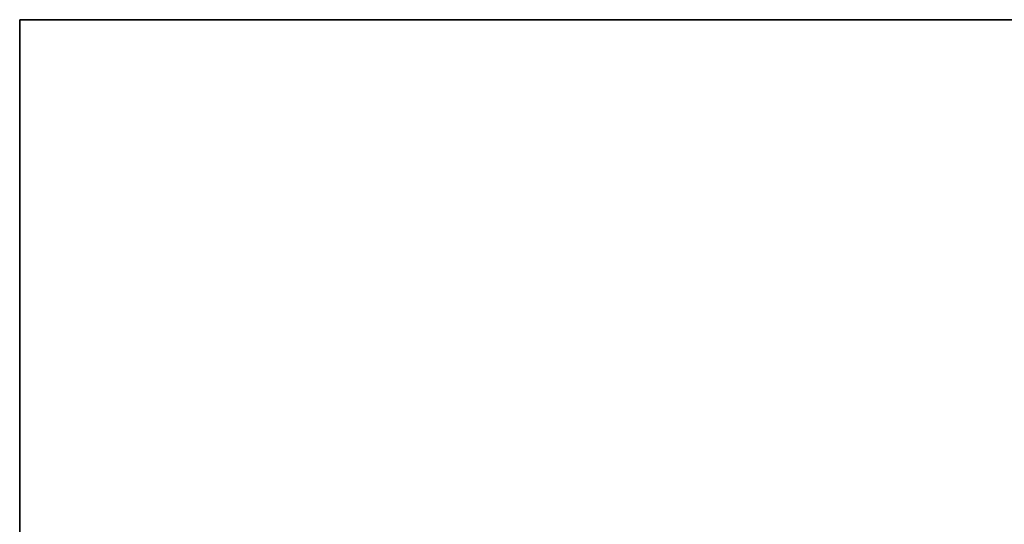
# Model space of a CAD drawing. Extents: x -0.3 to 41.3, y 0 to 17.8.
# Tile 587 of 625: x 30.571 to 31.286, y 17.395 to 17.762. Entities that reach past the tile are written whole.
import ezdxf

# ---------------------------------------------------------------- set-up
doc = ezdxf.new("R2010")
doc.units = 0
doc.header["$MEASUREMENT"] = 0
doc.layers.add('S3', color=7, linetype='Continuous')

msp = doc.modelspace()

# ---------------------------------------------------------------- linework, layer by layer
at = {"layer": 'S3', "color": 253, "true_color": 0xca95bd}
for points, invisible_edges in [([(30.57064, 16.56191, 195.60001), (31.57064, 16.56191, 195.60001), (31.57064, 17.76191, 195.60001)], 12), ([(30.57064, 16.56191, 195.10001), (31.57064, 16.56191, 195.10001), (31.57064, 17.76191, 195.10001)], 12), ([(30.57064, 16.56191, 195.60001), (31.57064, 17.76191, 195.60001), (30.57064, 17.76191, 195.60001)], 9), ([(30.57064, 16.56191, 195.10001), (31.57064, 17.76191, 195.10001), (30.57064, 17.76191, 195.10001)], 9)]:
    msp.add_3dface(points, dxfattribs=dict(at, invisible_edges=invisible_edges))
for points in [[(31.57064, 17.76191, 195.60001), (30.57064, 17.76191, 195.60001), (30.57064, 17.76191, 195.10001), (31.57064, 17.76191, 195.10001)], [(30.57064, 17.76191, 195.60001), (30.57064, 16.56191, 195.60001), (30.57064, 16.56191, 195.10001), (30.57064, 17.76191, 195.10001)]]:
    msp.add_3dface(points, dxfattribs=at)

doc.saveas('drawing.dxf')
